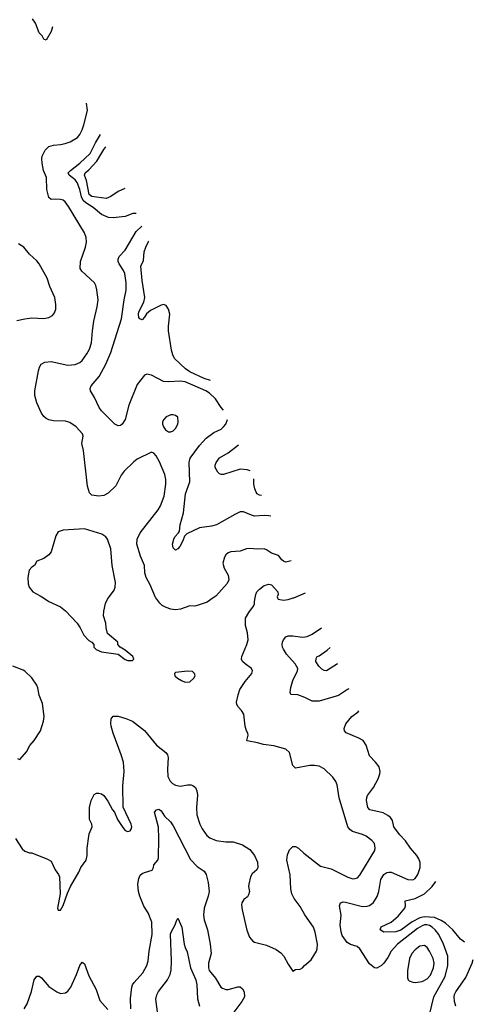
# Model space of a CAD drawing. Header units: inches. Extents: x 1173000 to 1307049, y 522583 to 678455.
# Tile 610 of 617: x 1252108 to 1255896, y 646607 to 654829. Entities that reach past the tile are written whole.
import ezdxf

# ---------------------------------------------------------------- set-up
doc = ezdxf.new("R2010")
doc.units = ezdxf.units.IN
doc.header["$MEASUREMENT"] = 0
doc.layers.add('B2654', color=7, linetype='Continuous')
doc.layers.add('B2655', color=7, linetype='Continuous')

msp = doc.modelspace()

# ---------------------------------------------------------------- linework, layer by layer
at = {"layer": 'B2654', "color": 5}
for points, elevation in [([(1252072.6, 647992.6), (1252130, 647906), (1252150, 647884.7), (1252190, 647871), (1252210, 647870.8), (1252339.6, 647819.6), (1252370, 647802), (1252404, 647730), (1252431.9, 647691.9), (1252441.6, 647670), (1252445.5, 647530), (1252424.7, 647410), (1252430, 647394), (1252450, 647392), (1252470, 647432), (1252506, 647534), (1252531.8, 647590), (1252602, 647710), (1252619.5, 647750), (1252662.9, 647810), (1252671.3, 647850), (1252671.2, 647910), (1252684.4, 648010), (1252688.8, 648031.2), (1252714, 648090), (1252711.1, 648110), (1252689.7, 648150), (1252689.7, 648250), (1252704.7, 648310), (1252730, 648358.8), (1252750, 648370.8), (1252770, 648370.7), (1252790, 648364.9), (1252810, 648350.6), (1252842.9, 648302.9), (1252882, 648230), (1252898.8, 648210), (1252925.5, 648150), (1252970, 648082.8), (1252990, 648058.8), (1253010, 648050.8), (1253030, 648056), (1253039.3, 648070), (1253043.7, 648090), (1253039.5, 648110), (1252972.8, 648252.8), (1252968, 648432), (1252981.8, 648550), (1252974.6, 648630), (1252956.5, 648690), (1252888.7, 648871.3), (1252871.6, 648928.4), (1252869.7, 648950.3), (1252872.3, 648990), (1252887.7, 649012.3), (1252930, 649012), (1252993.7, 648993.7), (1253050.2, 648970.2), (1253150, 648893), (1253250, 648772), (1253328.8, 648708.8), (1253342, 648690), (1253348.5, 648668.5), (1253342, 648570), (1253346.4, 648510), (1253366, 648470), (1253384.9, 648450), (1253410, 648436.3), (1253450, 648428.4), (1253510, 648439.5), (1253539.6, 648439.6), (1253555.1, 648435.1), (1253576.1, 648416.1), (1253587.4, 648390), (1253592.8, 648352.8), (1253585.2, 648250), (1253587.7, 648190), (1253612, 648110), (1253631.5, 648071.5), (1253670, 648016.3), (1253696.5, 647996.5), (1253750, 647974), (1253830, 647964.4), (1253890, 647963), (1253970, 647938), (1254030, 647899.1), (1254070, 647850.7), (1254093.3, 647793.3), (1254095.5, 647750), (1254087.3, 647730), (1254050, 647696), (1254035.5, 647670), (1254020.5, 647610), (1254019.1, 647590), (1254026.8, 647550), (1254019.8, 647520.2), (1254010, 647504), (1253978.8, 647481.2), (1253964.5, 647455.5), (1253961.4, 647438.6), (1253964.9, 647395.1), (1254004.8, 647224.8), (1254026.6, 647166.6), (1254054.7, 647134.7), (1254070, 647126.4), (1254170, 647102), (1254250, 647063.1), (1254290, 647037.4), (1254312.6, 647010), (1254350, 646942), (1254390, 646884.7), (1254410, 646898), (1254450, 646900.7), (1254469.5, 646910.5), (1254486, 646930), (1254542.6, 646977.4), (1254586.3, 647050), (1254592.8, 647070), (1254595.1, 647110), (1254576, 647210), (1254560.4, 647250), (1254490, 647353.3), (1254450, 647422.4), (1254401.3, 647490), (1254379.6, 647530), (1254371.8, 647570), (1254367.7, 647687.7), (1254339.7, 647810), (1254344.9, 647855.1), (1254362.6, 647897.4), (1254390, 647924.9), (1254410, 647925.5), (1254437.3, 647910), (1254480.5, 647870), (1254620.7, 647760.7), (1254710, 647738.4), (1254848.3, 647668.3), (1254890, 647654.6), (1254910, 647656), (1254930, 647663.7), (1254950, 647684.4), (1255074.7, 647890), (1255077.2, 647910), (1255070, 647949), (1255050, 647975.8), (1255000.9, 648010), (1254970, 648025.1), (1254888.4, 648048.4), (1254865.1, 648065.1), (1254849.1, 648089.1), (1254775.3, 648330), (1254758.3, 648438.3), (1254747.1, 648467.1), (1254723.9, 648503.9), (1254650, 648572.3), (1254610, 648594.7), (1254570, 648602), (1254530, 648602), (1254410, 648579), (1254390, 648602), (1254360.9, 648710), (1254330, 648737), (1254230, 648764.5), (1254144.5, 648775.5), (1254095.3, 648790), (1254007.2, 648807.2), (1254003.7, 648810), (1254015.1, 648855.1), (1254013.2, 648870), (1254000.9, 648890), (1253990, 648928), (1253979.6, 649030), (1253961.5, 649061.4), (1253932, 649090), (1253920.5, 649110), (1253919.7, 649130), (1253931.5, 649190), (1253945.2, 649234.8), (1253990, 649302), (1254046, 649370), (1254052.7, 649390), (1254045.2, 649410), (1253990, 649449.6), (1253969.8, 649469.8), (1253961.3, 649490), (1253962, 649510), (1254006.3, 649610), (1254015.8, 649650), (1254011.1, 649710), (1253992.8, 649770), (1253993.3, 649830), (1254020.5, 649879.5), (1254061.2, 649930), (1254069, 649950), (1254069, 649970), (1254075.1, 650000)], 1060), ([(1252306.7, 650000), (1252351, 649970), (1252450, 649924.9), (1252490, 649893), (1252588.5, 649788.5), (1252614, 649750), (1252644, 649690), (1252684.7, 649644.7), (1252711.3, 649630), (1252726, 649610), (1252726, 649590), (1252746, 649570), (1252790, 649550.8), (1252930, 649531), (1252990, 649486.8), (1253010, 649478.8), (1253050, 649478), (1253062, 649490), (1253054, 649510), (1252990, 649565.2), (1252948, 649590), (1252928, 649610), (1252928, 649630), (1252842.7, 649702.7), (1252829.4, 649750), (1252827, 649790), (1252807.8, 649850), (1252809.7, 649890.3), (1252825.4, 649954.6), (1252840.9, 649990), (1252848.3, 650000)], 1080), ([(1253724.2, 650000), (1253674.3, 649965.7), (1253590, 649936.2), (1253570, 649932), (1253530, 649933.6), (1253450, 649907.3), (1253410, 649900.7), (1253370, 649906.6), (1253330, 649920.7), (1253298.3, 649938.3), (1253277.3, 649957.2), (1253244.4, 650000)], 1060), ([(1254262, 650000), (1254266, 649990), (1254310, 649982.8), (1254350, 649987.1), (1254391.6, 650000)], 1060), ([(1254858.1, 649239.7), (1254845.7, 649234.3), (1254770, 649186.3), (1254610, 649138), (1254550, 649138.2), (1254490, 649169.7), (1254430, 649189.6), (1254373.6, 649193.6), (1254366, 649210), (1254372, 649252), (1254389.8, 649310), (1254428.7, 649390), (1254429.7, 649410), (1254409, 649449), (1254336.4, 649530), (1254310, 649572.3), (1254302.3, 649590), (1254300.4, 649610), (1254302, 649630), (1254311, 649650), (1254330, 649674), (1254350, 649684.6), (1254390, 649684.7), (1254470, 649671.8), (1254510, 649678.9), (1254550, 649697), (1254627.5, 649749.9)], 1040), ([(1254762.7, 649450.8), (1254670, 649391.2), (1254650, 649392.8), (1254630, 649405.7), (1254606.8, 649430), (1254582.2, 649470), (1254584.7, 649495.3), (1254592.3, 649510), (1254610, 649516.5), (1254676.7, 649563.3), (1254701.7, 649585.7)], 1020), ([(1252090, 648658), (1252110, 648651.3), (1252165.8, 648714.2), (1252191.6, 648768.4), (1252229.3, 648810), (1252282, 648890), (1252307, 648970), (1252313.6, 649010), (1252298.3, 649118.3), (1252269.5, 649189.5), (1252259.5, 649250), (1252251.3, 649271.3), (1252210, 649332.7), (1252150, 649389.3), (1252136.6, 649396.6), (1252050, 649431.2)], 1080), ([(1255533.3, 646530), (1255565.3, 646670), (1255661.9, 646838.1), (1255682.2, 646930), (1255683.2, 647010), (1255647.4, 647110), (1255608.6, 647190), (1255576.8, 647230), (1255553.8, 647250), (1255530, 647265.8), (1255512, 647270), (1255490, 647270.4), (1255470, 647263.2), (1255430, 647240.1), (1255263.7, 647110), (1255210.8, 647050), (1255183.6, 646996.4), (1255150, 646951.2), (1255130, 646931.2), (1255090, 646909.6), (1255070, 646911.6), (1255030, 646944.5), (1254949.4, 647070), (1254926, 647090), (1254870, 647107), (1254842.5, 647122.5), (1254801.8, 647181.8), (1254792.1, 647212.1), (1254784.7, 647270), (1254792.4, 647350), (1254779.1, 647430), (1254786.1, 647453.9), (1254810, 647461.7), (1254830, 647460.8), (1254970, 647422.9), (1255010, 647425.2), (1255028.1, 647431.9), (1255061.7, 647458.3), (1255093.6, 647506.4), (1255106.8, 647550), (1255123.8, 647650), (1255150, 647691.6), (1255173.4, 647706.6), (1255190, 647711.3), (1255210, 647709.2), (1255350, 647649.2), (1255390, 647645.2), (1255410, 647656.5), (1255433.5, 647690), (1255451.3, 647750), (1255451.3, 647791.3), (1255441.5, 647821.5), (1255426, 647850), (1255372.6, 647910), (1255330.7, 647970.7), (1255281.4, 648021.4), (1255246, 648070), (1255233.3, 648090), (1255222, 648142), (1255205.7, 648165.7), (1255183.5, 648183.5), (1255144.5, 648204.5), (1255031, 648231), (1255015.8, 648250), (1255005, 648310), (1255006.7, 648333.3), (1255012.4, 648350), (1255063.3, 648416.7), (1255101.6, 648490), (1255115.6, 648530), (1255117.6, 648550), (1255110, 648588.7), (1255079.6, 648630), (1255030, 648680.9), (1255001.6, 648770), (1254975.1, 648810), (1254941.2, 648830), (1254834, 648874), (1254819.6, 648890), (1254816.9, 648910), (1254831.6, 648950), (1254882.9, 649010), (1254934.7, 649050), (1254939.4, 649057.2)], 1040), ([(1253036.2, 646570), (1253034.5, 646654.5), (1253044.4, 646750), (1253051.1, 646770), (1253065.1, 646790), (1253136.9, 646870), (1253169.8, 646930.2), (1253181, 646970), (1253188.7, 647050), (1253214.2, 647190), (1253211.7, 647291.7), (1253181.1, 647370), (1253145.6, 647425.6), (1253111.8, 647510), (1253100.3, 647550), (1253095.6, 647610), (1253101.8, 647658.2), (1253115.2, 647684.8), (1253130, 647699.3), (1253150, 647708.4), (1253213.6, 647726.4), (1253226, 647750), (1253229.6, 647770.4), (1253260.7, 647810), (1253267.8, 647830), (1253269.8, 647990), (1253266.1, 648086.1), (1253233.2, 648210), (1253249.4, 648230.6), (1253270, 648236), (1253290, 648221), (1253317.3, 648177.3), (1253367.3, 648130), (1253390, 648097.3), (1253534.6, 647814.6), (1253590, 647757.6), (1253650, 647719.3), (1253665.3, 647690), (1253683, 647623), (1253689.2, 647550), (1253681.8, 647510), (1253649.2, 647410), (1253642.8, 647350), (1253650, 647311), (1253677, 647230), (1253698.5, 647110), (1253705.8, 647030), (1253685.4, 646950), (1253685, 646910), (1253691.2, 646890), (1253744.4, 646824.4), (1253788.8, 646750), (1253801.4, 646741.4), (1253830, 646730.3), (1253850, 646730.3), (1253930, 646752.7), (1253950, 646754), (1253970, 646734.8), (1253983.8, 646710), (1253984.2, 646670), (1253962, 646630), (1253888.2, 646530)], 1040), ([(1255821.8, 647126.4), (1255790, 647149.8), (1255725.5, 647230), (1255664.1, 647284.1), (1255627.9, 647307.9), (1255571.1, 647331.1), (1255490, 647337.9), (1255450, 647328.7), (1255385.2, 647294.8), (1255290, 647225.1), (1255250.5, 647210.6), (1255150.2, 647209.8), (1255118.9, 647230), (1255127.4, 647252.6), (1255210, 647293), (1255270, 647342), (1255325.2, 647410), (1255330.5, 647430), (1255328.5, 647471.5), (1255410, 647490.7), (1255489.4, 647530.6), (1255553.1, 647590), (1255582.5, 647631)], 1020), ([(1253260.6, 646520.6), (1253245, 646650), (1253253.7, 646686.3), (1253267.1, 646712.8), (1253342.9, 646810), (1253365.2, 646854.8), (1253373, 646893), (1253374.8, 646970), (1253367.8, 647192.2), (1253371.8, 647210), (1253407.3, 647270), (1253416.2, 647303.8), (1253430, 647326), (1253463.2, 647250), (1253482.5, 647110), (1253490, 647080.5), (1253505.8, 647045.8), (1253533.5, 646910), (1253578.4, 646810), (1253588.1, 646770), (1253593.5, 646653.5), (1253608.8, 646590)], 1020), ([(1255750.9, 646590), (1255740.3, 646630), (1255735.9, 646670), (1255740.3, 646690), (1255750, 646710.3), (1255833.1, 646830), (1255887.4, 646950), (1255896.3, 646980.2)], 1020), ([(1252145.6, 646570), (1252169.6, 646610), (1252206.2, 646713.8), (1252230, 646811.3), (1252250, 646842.8), (1252270, 646840.7), (1252290, 646827.7), (1252350, 646755.5), (1252419.1, 646710), (1252450, 646698), (1252490, 646702.6), (1252510, 646717.6), (1252535.4, 646750), (1252583.5, 646856.5), (1252610, 646931), (1252630, 646958.8), (1252650, 646946), (1252684.7, 646844.7), (1252746.7, 646730), (1252778.5, 646638.6), (1252843.1, 646563.1)], 1040)]:
    msp.add_lwpolyline(points, dxfattribs=dict(at, elevation=elevation))
for points, elevation in [([(1253510, 649389.4), (1253410, 649378), (1253402, 649370), (1253404.7, 649350), (1253426, 649330), (1253458, 649310), (1253490, 649297.3), (1253530, 649300.7), (1253561.2, 649330), (1253573.2, 649350), (1253569, 649370), (1253550, 649385.2)], 1080), ([(1255490, 647096.9), (1255450, 647091.2), (1255410, 647063), (1255381.7, 647030), (1255363.1, 646990), (1255347.2, 646887.2), (1255347, 646827), (1255352.1, 646812.1), (1255361.7, 646801.7), (1255390, 646790.3), (1255410, 646788.9), (1255470, 646796.3), (1255510, 646818.4), (1255539, 646850), (1255564.3, 646910), (1255569.9, 646950), (1255561.4, 646990), (1255530, 647051.6), (1255510, 647080.7)], 1060)]:
    msp.add_lwpolyline(points, close=True, dxfattribs=dict(at, elevation=elevation))
at = {"layer": 'B2655', "color": 5}
for points, elevation in [([(1252381.5, 654768.1), (1252370, 654728.7), (1252330, 654658), (1252310, 654666), (1252295.1, 654695.1), (1252270, 654719), (1252239.1, 654799.1), (1252216, 654836)], 1060), ([(1253244.4, 650000), (1253242.5, 650002.5), (1253196.4, 650110), (1253163.5, 650170), (1253152.1, 650210), (1253150.8, 650270), (1253115.7, 650350), (1253086.8, 650450), (1253089.8, 650490), (1253115.2, 650544.8), (1253264.4, 650735.6), (1253282.7, 650770), (1253314.5, 650850), (1253329.7, 650950), (1253329.7, 650990), (1253319.1, 651030), (1253275.6, 651135.6), (1253247, 651187), (1253229.3, 651209.3), (1253210, 651217.2), (1253090, 651158.9), (1253062.2, 651137.8), (1252981.5, 651058.5), (1252955.6, 651024.4), (1252910, 650936), (1252846.4, 650873.6), (1252810, 650855.8), (1252770, 650849.7), (1252710, 650857), (1252690, 650877.2), (1252674.1, 650934.1), (1252641.8, 651230), (1252625.6, 651290), (1252638, 651350), (1252633, 651370), (1252579.5, 651430), (1252526.2, 651466.2), (1252490, 651476.2), (1252390, 651477.7), (1252350, 651487.1), (1252330, 651498), (1252310, 651515.1), (1252290, 651541.6), (1252249.8, 651630), (1252235.6, 651690), (1252233.3, 651730), (1252264.2, 651895.8), (1252273.3, 651926.7), (1252287.5, 651952.5), (1252318, 651970), (1252370, 651973.7), (1252510, 651943.2), (1252570, 651949), (1252610, 651966), (1252630, 651982), (1252670, 652039.3), (1252690, 652078), (1252707.6, 652130), (1252715.3, 652230), (1252727.6, 652310), (1252756, 652430), (1252763.9, 652490), (1252753.4, 652573.4), (1252743.5, 652610), (1252733, 652630), (1252626.3, 652730), (1252612.8, 652750), (1252616.4, 652810), (1252658.3, 652930), (1252665.7, 652970), (1252662.3, 653010), (1252648.5, 653050), (1252515.6, 653270), (1252486.5, 653306.5), (1252470, 653320.5), (1252450, 653328.4), (1252411.2, 653331.2), (1252370, 653326.6), (1252350, 653342.7), (1252334.5, 653410), (1252331.1, 653510), (1252306.3, 653570), (1252294.7, 653630), (1252293, 653670), (1252296.9, 653690), (1252319.7, 653740.3), (1252351.1, 653768.9), (1252390, 653782), (1252450, 653785.3), (1252486.6, 653793.4), (1252530, 653808.7), (1252590, 653844.4), (1252610, 653870.5), (1252630, 653908), (1252644.2, 653950), (1252674, 654070), (1252664.7, 654131.6)], 1060), ([(1253080.2, 653210.8), (1253052, 653210), (1252990, 653185.1), (1252890, 653173.1), (1252850, 653176.4), (1252790, 653202.7), (1252721.1, 653261.1), (1252659, 653299), (1252639.4, 653319.4), (1252624.4, 653350), (1252609.9, 653410.1), (1252588.6, 653468.6), (1252570, 653492.1), (1252520.5, 653530), (1252514, 653550), (1252531.9, 653570), (1252609.8, 653630), (1252695.9, 653710), (1252741, 653799), (1252782.2, 653869.7)], 1040), ([(1252985, 653420.1), (1252930, 653393.3), (1252870, 653351), (1252830, 653335.9), (1252710, 653352.3), (1252689.6, 653370), (1252665.4, 653485.4), (1252649, 653530), (1252655.2, 653550), (1252685.5, 653574.5), (1252751.6, 653648.4), (1252810, 653743.7), (1252828, 653767.5)], 1020), ([(1253809.1, 651567.9), (1253790, 651591.6), (1253741.9, 651661.9), (1253692.9, 651710), (1253663, 651730), (1253490, 651803.7), (1253449.3, 651810.7), (1253350, 651804.1), (1253310, 651807.8), (1253210, 651859.6), (1253170, 651869.4), (1253150, 651859.3), (1253090, 651781.2), (1253018.3, 651610), (1252987.7, 651490), (1252962.8, 651450), (1252950, 651440.9), (1252930, 651437), (1252903.7, 651450), (1252790, 651562.7), (1252771.3, 651591.3), (1252733.7, 651673.7), (1252700.7, 651730), (1252697, 651750), (1252703.7, 651770), (1252770.6, 651849.4), (1252828.1, 651951.9), (1252868, 652050), (1252959, 652330), (1252980.9, 652490), (1252998.2, 652570), (1252996.8, 652630), (1252984.7, 652710), (1252974.8, 652734.8), (1252938.6, 652790), (1252931.1, 652810), (1252929.9, 652830.1), (1252938.9, 652850), (1252990, 652904.9), (1253079.8, 653060.2), (1253128.2, 653105.1)], 1040), ([(1253701.2, 651816.6), (1253650, 651832.3), (1253528.5, 651888.5), (1253492.9, 651912.9), (1253400, 652000), (1253386.4, 652030), (1253377.1, 652070), (1253351.6, 652230), (1253351.3, 652270), (1253363.2, 652370), (1253352.1, 652412.1), (1253330, 652442), (1253310, 652449.8), (1253290, 652445.4), (1253200.3, 652399.7), (1253167.4, 652372.6), (1253150, 652344.2), (1253130, 652322.7), (1253110, 652330.9), (1253103, 652343), (1253099.6, 652370), (1253104.2, 652390), (1253145.4, 652470), (1253153.4, 652510), (1253130.6, 652650), (1253119.8, 652770), (1253141.8, 652818.2), (1253148.2, 652890), (1253161.9, 652930), (1253184.6, 652975.4), (1253186.1, 652977.9)], 1020), ([(1252084.2, 652315.8), (1252150, 652331.8), (1252210, 652338.9), (1252310, 652334.4), (1252350, 652343), (1252380.7, 652359.3), (1252399.7, 652380.3), (1252409.6, 652410), (1252409.7, 652450.3), (1252400.5, 652510), (1252360.1, 652600.1), (1252338.3, 652670), (1252270, 652789.4), (1252250, 652815.1), (1252191.2, 652871.2), (1252142.7, 652930), (1252097.2, 652957.2)], 1080), ([(1254205.7, 650682.1), (1254190, 650686.8), (1254150, 650689.8), (1254070, 650683.7), (1254043.7, 650690), (1253978.2, 650718.2), (1253950, 650718), (1253903.6, 650696.4), (1253750.5, 650609.5), (1253710, 650598.8), (1253610, 650584.1), (1253504.9, 650535.1), (1253484, 650516), (1253470, 650478), (1253444.7, 650430), (1253430, 650409), (1253410, 650398), (1253390, 650418), (1253384, 650450), (1253394, 650490), (1253404, 650510), (1253435.5, 650544.5), (1253442, 650558), (1253448.3, 650610), (1253476.8, 650710), (1253492, 650870), (1253529.1, 650970), (1253524.5, 651130), (1253531.8, 651168.2), (1253610, 651272), (1253666.4, 651333.6), (1253730, 651380.9), (1253790, 651408.9), (1253811.1, 651430), (1253828.8, 651451.2), (1253843.5, 651488.7)], 1040), ([(1254033.6, 651062.6), (1254008, 651070), (1253950, 651074.8), (1253810, 651030.8), (1253790, 651031), (1253776.4, 651036.4), (1253763, 651050), (1253740.7, 651090), (1253741.3, 651110), (1253748.3, 651130), (1253776.9, 651170), (1253850, 651211), (1253935.7, 651278.8)], 1020), ([(1254127.5, 650854.9), (1254110, 650856.9), (1254090, 650869.7), (1254082.7, 650882.7), (1254071.1, 650910), (1254063.5, 650950), (1254064.7, 650993.9)], 1020), ([(1252848.3, 650000), (1252895.8, 650064.2), (1252904.4, 650090), (1252908.2, 650128.2), (1252881.1, 650270), (1252868, 650410), (1252840.7, 650490), (1252826.6, 650510), (1252793.9, 650533.9), (1252650, 650576.9), (1252470, 650566), (1252430, 650553.2), (1252410, 650519), (1252370, 650384), (1252350, 650361.2), (1252310, 650329), (1252250, 650308), (1252231, 650270), (1252210, 650257.2), (1252187, 650233), (1252177.1, 650170), (1252179.1, 650119.1), (1252186.8, 650090), (1252218, 650050), (1252278.8, 650018.8), (1252306.7, 650000)], 1080), ([(1254374, 650310.1), (1254330, 650299.5), (1254310, 650306), (1254296.9, 650316.9), (1254270, 650354.5), (1254210, 650374.5), (1254170, 650402.7), (1254150, 650409.4), (1254090, 650407), (1254030, 650414), (1254002, 650410), (1253950.4, 650389.6), (1253870, 650384.5), (1253850, 650377), (1253830, 650359.3), (1253818.3, 650341.7), (1253804.9, 650290), (1253814.9, 650250), (1253849, 650189), (1253855.8, 650150), (1253840.3, 650119.7), (1253745.4, 650014.6), (1253724.2, 650000)], 1060), ([(1254075.1, 650000), (1254081.2, 650030), (1254089.3, 650050), (1254110, 650074), (1254150, 650102.8), (1254190, 650114.8), (1254210, 650110.8), (1254262.8, 650050), (1254267.3, 650030), (1254258, 650010), (1254262, 650000)], 1060), ([(1254391.6, 650000), (1254398, 650002), (1254495.5, 650041.5)], 1060)]:
    msp.add_lwpolyline(points, dxfattribs=dict(at, elevation=elevation))
at = {"layer": 'B2655', "color": 5, "elevation": 1060}
msp.add_lwpolyline([(1253370, 651529.6), (1253330, 651511.8), (1253310.5, 651490), (1253301.6, 651470), (1253301.6, 651450), (1253308.2, 651428.2), (1253324.5, 651404.5), (1253350, 651386), (1253370, 651386.8), (1253390, 651396), (1253410, 651416), (1253429.2, 651450), (1253432.3, 651470), (1253429.2, 651510), (1253410, 651523.7), (1253390, 651529.5)], close=True, dxfattribs=at)

doc.saveas('drawing.dxf')
